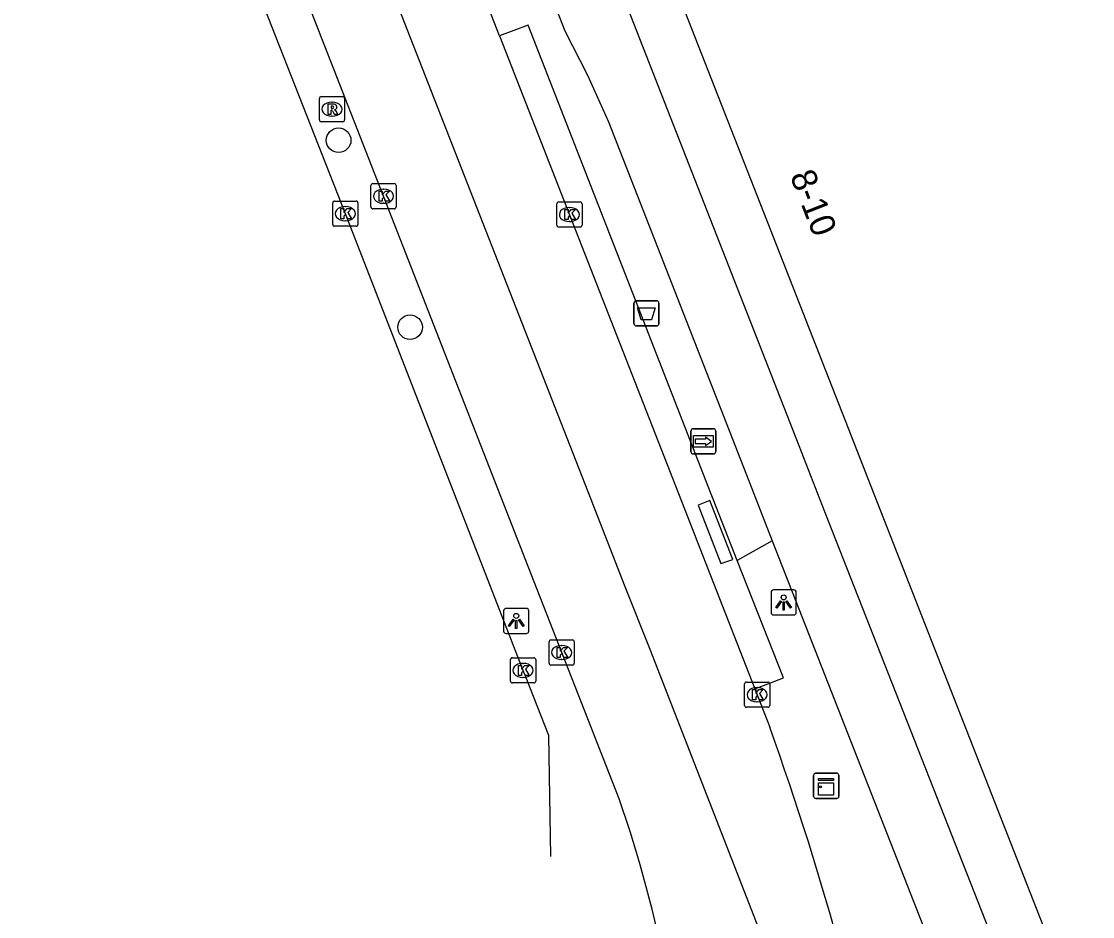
# Model space of a CAD drawing. Extents: x 161087 to 161922, y 382574 to 383873.
# Drawn here: x 161123.81 to 161166.35, y 383608.47 to 383644.01 of the extents above; entities that cross this region are included whole.
import ezdxf

# ---------------------------------------------------------------- set-up
doc = ezdxf.new("R2010")
doc.units = 0
for name, color, linetype in [('IMGEO_Afvalbak', 7, 'Continuous'), ('IMGEO_Berm_open', 7, 'Continuous'), ('IMGEO_Boom', 7, 'Continuous'), ('IMGEO_Fietspad_gesloten', 7, 'Continuous'), ('IMGEO_Kast', 7, 'Continuous'), ('IMGEO_Kolk', 7, 'Continuous'), ('IMGEO_Lichtpunt', 7, 'Continuous'), ('IMGEO_Muur', 7, 'Continuous'), ('IMGEO_OVBaan_gesloten', 7, 'Continuous'), ('IMGEO_Pand', 7, 'Continuous'), ('IMGEO_Pand_nummerreeks', 7, 'Continuous'), ('IMGEO_Rijbaan_lokaal_gesloten', 7, 'Continuous'), ('IMGEO_Rijbaan_lokaal_open', 7, 'Continuous'), ('IMGEO_Rioolput', 7, 'Continuous'), ('IMGEO_Wegwijzer', 7, 'Continuous')]:
    doc.layers.add(name, color=color, linetype=linetype)

msp = doc.modelspace()

# ---------------------------------------------------------------- linework, layer by layer
at = {"layer": 'IMGEO_Afvalbak'}
for p, q in [((161148.136, 383632.026), (161148.136, 383632.826)), ((161148.136, 383632.826), (161148.136, 383632.026)), ((161148.236, 383632.926), (161149.026, 383632.926)), ((161149.026, 383632.926), (161148.236, 383632.926)), ((161149.126, 383632.826), (161149.126, 383632.026)), ((161149.126, 383632.026), (161149.126, 383632.826)), ((161149.026, 383631.926), (161148.236, 383631.926)), ((161148.236, 383631.926), (161149.026, 383631.926))]:
    msp.add_line(p, q, dxfattribs=at)
msp.add_lwpolyline([(161148.279, 383632.64), (161148.983, 383632.64), (161148.834, 383632.17), (161148.428, 383632.17), (161148.279, 383632.64)], dxfattribs=at)
for centre, start, end in [((161148.236, 383632.826), 90, 180), ((161148.236, 383632.826), 90, 180), ((161149.026, 383632.826), 0, 90), ((161149.026, 383632.826), 360, 90), ((161148.236, 383632.026), 180, 270), ((161148.236, 383632.026), 180, 270), ((161149.026, 383632.026), 270, 0), ((161149.026, 383632.026), 270, 0)]:
    msp.add_arc(centre, 0.1, start, end, dxfattribs=at)
at = {"layer": 'IMGEO_Berm_open'}
msp.add_lwpolyline([(161153.629, 383623.385), (161152.241, 383622.614)], dxfattribs=at)
at = {"layer": 'IMGEO_Boom'}
for centre in [(161136.407, 383639.296), (161139.245, 383631.873)]:
    msp.add_circle(centre, 0.489, dxfattribs=at)
at = {"layer": 'IMGEO_Fietspad_gesloten'}
for points in [[(161165.797, 383598.257), (161163.878, 383603.77), (161155.721, 383624.547), (161154.696, 383627.166), (161146.433, 383648.276), (161137.938, 383669.752)], [(161135.557, 383668.766), (161145.392, 383643.643), (161146.297, 383641.877), (161147.13, 383640.032), (161152.601, 383626.016), (161153.629, 383623.385)], [(161153.629, 383623.385), (161161.462, 383603.401), (161163.215, 383598.776), (161163.164, 383592.392)]]:
    msp.add_lwpolyline(points, dxfattribs=at)
at = {"layer": 'IMGEO_Kast'}
for p, q in [((161155.27, 383613.239), (161155.27, 383614.08)), ((161155.27, 383614.08), (161155.27, 383613.239)), ((161155.345, 383614.164), (161156.186, 383614.164)), ((161156.186, 383614.164), (161155.345, 383614.164)), ((161156.27, 383614.089), (161156.27, 383613.248)), ((161156.27, 383613.248), (161156.27, 383614.089)), ((161156.195, 383613.164), (161155.354, 383613.164)), ((161155.354, 383613.164), (161156.195, 383613.164))]:
    msp.add_line(p, q, dxfattribs=at)
for points in [[(161155.465, 383613.954), (161156.065, 383613.954), (161156.065, 383613.869), (161155.465, 383613.869), (161155.465, 383613.954)], [(161155.465, 383613.779), (161156.065, 383613.779), (161156.065, 383613.29), (161155.465, 383613.29), (161155.465, 383613.779)]]:
    msp.add_lwpolyline(points, dxfattribs=at)
msp.add_circle((161155.549, 383613.628), 0.0377, dxfattribs=at)
for centre, start, end in [((161155.348, 383614.086), 92.4484, 184.2845), ((161155.348, 383614.086), 92.4484, 184.2845), ((161156.192, 383614.086), 2.4484, 94.2845), ((161156.192, 383614.086), 2.4484, 94.2845), ((161155.348, 383613.242), 182.4484, 274.2845), ((161155.348, 383613.242), 182.4484, 274.2845), ((161156.192, 383613.242), 272.4484, 4.2845), ((161156.192, 383613.242), 272.4484, 4.2845)]:
    msp.add_arc(centre, 0.0779, start, end, dxfattribs=at)
at = {"layer": 'IMGEO_Kolk'}
for p, q in [((161137.691, 383636.648), (161137.691, 383637.5)), ((161137.766, 383637.574), (161138.618, 383637.574)), ((161138.692, 383637.5), (161138.692, 383636.648)), ((161138.179, 383637.354), (161138.204, 383637.354)), ((161136.175, 383635.956), (161136.175, 383636.808)), ((161136.25, 383636.882), (161137.102, 383636.882)), ((161136.663, 383636.662), (161136.688, 383636.662)), ((161137.176, 383636.808), (161137.176, 383635.956)), ((161138.202, 383636.794), (161138.177, 383636.794)), ((161145.073, 383635.921), (161145.073, 383636.773)), ((161145.148, 383636.847), (161146, 383636.847)), ((161145.561, 383636.627), (161145.586, 383636.627)), ((161146.074, 383636.773), (161146.074, 383635.921)), ((161138.618, 383636.574), (161137.766, 383636.574)), ((161137.102, 383635.882), (161136.25, 383635.882)), ((161136.686, 383636.102), (161136.661, 383636.102)), ((161146, 383635.847), (161145.148, 383635.847)), ((161145.584, 383636.067), (161145.559, 383636.067)), ((161144.764, 383618.531), (161144.764, 383619.383)), ((161144.839, 383619.457), (161145.691, 383619.457)), ((161145.252, 383619.237), (161145.277, 383619.237)), ((161145.765, 383619.383), (161145.765, 383618.531)), ((161143.307, 383618.747), (161144.159, 383618.747)), ((161143.232, 383617.821), (161143.232, 383618.673)), ((161143.72, 383618.527), (161143.745, 383618.527)), ((161144.233, 383618.673), (161144.233, 383617.821)), ((161145.691, 383618.457), (161144.839, 383618.457)), ((161145.275, 383618.677), (161145.25, 383618.677)), ((161143.743, 383617.967), (161143.718, 383617.967)), ((161144.159, 383617.747), (161143.307, 383617.747)), ((161152.526, 383616.858), (161152.526, 383617.71)), ((161152.601, 383617.784), (161153.453, 383617.784)), ((161153.014, 383617.564), (161153.039, 383617.564)), ((161153.527, 383617.71), (161153.527, 383616.858)), ((161153.453, 383616.784), (161152.601, 383616.784)), ((161153.037, 383617.004), (161153.012, 383617.004))]:
    msp.add_line(p, q, dxfattribs=at)
for points in [[(161137.691, 383636.648), (161137.691, 383637.5)], [(161137.766, 383637.574), (161138.618, 383637.574)], [(161138.692, 383637.5), (161138.692, 383636.648)], [(161138.012, 383637.274), (161138.135, 383637.274), (161138.135, 383637.123), (161138.265, 383637.274), (161138.429, 383637.274), (161138.283, 383637.123), (161138.436, 383636.874), (161138.284, 383636.874), (161138.199, 383637.038), (161138.135, 383636.971), (161138.135, 383636.874), (161138.012, 383636.874), (161138.012, 383637.274)], [(161136.175, 383635.956), (161136.175, 383636.808)], [(161136.25, 383636.882), (161137.102, 383636.882)], [(161137.176, 383636.808), (161137.176, 383635.956)], [(161145.073, 383635.921), (161145.073, 383636.773)], [(161145.148, 383636.847), (161146, 383636.847)], [(161146.074, 383636.773), (161146.074, 383635.921)], [(161136.496, 383636.582), (161136.619, 383636.582), (161136.619, 383636.431), (161136.749, 383636.582), (161136.913, 383636.582), (161136.767, 383636.431), (161136.92, 383636.182), (161136.768, 383636.182), (161136.683, 383636.346), (161136.619, 383636.279), (161136.619, 383636.182), (161136.496, 383636.182), (161136.496, 383636.582)], [(161138.618, 383636.574), (161137.766, 383636.574)], [(161145.394, 383636.547), (161145.517, 383636.547), (161145.517, 383636.396), (161145.647, 383636.547), (161145.811, 383636.547), (161145.665, 383636.396), (161145.818, 383636.147), (161145.666, 383636.147), (161145.581, 383636.311), (161145.517, 383636.244), (161145.517, 383636.147), (161145.394, 383636.147), (161145.394, 383636.547)], [(161137.102, 383635.882), (161136.25, 383635.882)], [(161146, 383635.847), (161145.148, 383635.847)], [(161144.764, 383618.531), (161144.764, 383619.383)], [(161144.839, 383619.457), (161145.691, 383619.457)], [(161145.765, 383619.383), (161145.765, 383618.531)], [(161143.307, 383618.747), (161144.159, 383618.747)], [(161145.085, 383619.157), (161145.208, 383619.157), (161145.208, 383619.006), (161145.338, 383619.157), (161145.502, 383619.157), (161145.356, 383619.006), (161145.509, 383618.757), (161145.357, 383618.757), (161145.272, 383618.921), (161145.208, 383618.854), (161145.208, 383618.757), (161145.085, 383618.757), (161145.085, 383619.157)], [(161143.232, 383617.821), (161143.232, 383618.673)], [(161143.553, 383618.447), (161143.676, 383618.447), (161143.676, 383618.296), (161143.806, 383618.447), (161143.97, 383618.447), (161143.824, 383618.296), (161143.977, 383618.047), (161143.825, 383618.047), (161143.74, 383618.211), (161143.676, 383618.144), (161143.676, 383618.047), (161143.553, 383618.047), (161143.553, 383618.447)], [(161144.233, 383618.673), (161144.233, 383617.821)], [(161145.691, 383618.457), (161144.839, 383618.457)], [(161144.159, 383617.747), (161143.307, 383617.747)], [(161152.526, 383616.858), (161152.526, 383617.71)], [(161152.601, 383617.784), (161153.453, 383617.784)], [(161152.847, 383617.484), (161152.97, 383617.484), (161152.97, 383617.333), (161153.1, 383617.484), (161153.264, 383617.484), (161153.118, 383617.333), (161153.271, 383617.084), (161153.119, 383617.084), (161153.034, 383617.248), (161152.97, 383617.181), (161152.97, 383617.084), (161152.847, 383617.084), (161152.847, 383617.484)], [(161153.527, 383617.71), (161153.527, 383616.858)], [(161153.453, 383616.784), (161152.601, 383616.784)]]:
    msp.add_lwpolyline(points, dxfattribs=at)
for centre, start, end in [((161137.768, 383637.498), 91.552, 178.448), ((161137.768, 383637.498), 91.552, 178.448), ((161138.616, 383637.498), 1.552, 88.448), ((161138.616, 383637.498), 1.552, 88.448), ((161136.252, 383636.806), 91.552, 178.448), ((161136.252, 383636.806), 91.552, 178.448), ((161137.1, 383636.806), 1.552, 88.448), ((161137.1, 383636.806), 1.552, 88.448), ((161137.768, 383636.65), 181.552, 268.448), ((161137.768, 383636.65), 181.552, 268.448), ((161138.616, 383636.65), 271.552, 358.448), ((161138.616, 383636.65), 271.552, 358.448), ((161145.15, 383636.771), 91.552, 178.448), ((161145.15, 383636.771), 91.552, 178.448), ((161145.998, 383636.771), 1.552, 88.448), ((161145.998, 383636.771), 1.552, 88.448), ((161136.252, 383635.958), 181.552, 268.448), ((161136.252, 383635.958), 181.552, 268.448), ((161137.1, 383635.958), 271.552, 358.448), ((161137.1, 383635.958), 271.552, 358.448), ((161145.15, 383635.923), 181.552, 268.448), ((161145.15, 383635.923), 181.552, 268.448), ((161145.998, 383635.923), 271.552, 358.448), ((161145.998, 383635.923), 271.552, 358.448), ((161144.841, 383619.381), 91.552, 178.448), ((161144.841, 383619.381), 91.552, 178.448), ((161145.689, 383619.381), 1.552, 88.448), ((161145.689, 383619.381), 1.552, 88.448), ((161143.309, 383618.671), 91.552, 178.448), ((161143.309, 383618.671), 91.552, 178.448), ((161144.157, 383618.671), 1.552, 88.448), ((161144.157, 383618.671), 1.552, 88.448), ((161144.841, 383618.533), 181.552, 268.448), ((161144.841, 383618.533), 181.552, 268.448), ((161145.689, 383618.533), 271.552, 358.448), ((161145.689, 383618.533), 271.552, 358.448), ((161143.309, 383617.823), 181.552, 268.448), ((161143.309, 383617.823), 181.552, 268.448), ((161144.157, 383617.823), 271.552, 358.448), ((161144.157, 383617.823), 271.552, 358.448), ((161152.603, 383617.708), 91.552, 178.448), ((161152.603, 383617.708), 91.552, 178.448), ((161153.451, 383617.708), 1.552, 88.448), ((161153.451, 383617.708), 1.552, 88.448), ((161152.603, 383616.86), 181.552, 268.448), ((161152.603, 383616.86), 181.552, 268.448), ((161153.451, 383616.86), 271.552, 358.448), ((161153.451, 383616.86), 271.552, 358.448)]:
    msp.add_arc(centre, 0.0765, start, end, dxfattribs=at)
for centre, major_axis, ratio, start_param, end_param in [((161138.178, 383637.074), (-0.387, 0.002), 0.722429, 4.712389, 7.853982), ((161138.203, 383637.074), (-0.39, 0.002), 0.717154, 1.570796, 4.712389), ((161136.662, 383636.382), (-0.387, 0.002), 0.722429, 4.712389, 7.853982), ((161136.687, 383636.382), (-0.39, 0.002), 0.717154, 1.570796, 4.712389), ((161145.56, 383636.347), (-0.387, 0.002), 0.722429, 4.712389, 7.853982), ((161145.585, 383636.347), (-0.39, 0.002), 0.717154, 1.570796, 4.712389), ((161145.251, 383618.957), (-0.387, 0.002), 0.722429, 4.712389, 7.853982), ((161145.276, 383618.957), (-0.39, 0.002), 0.717154, 1.570796, 4.712389), ((161143.719, 383618.247), (-0.387, 0.002), 0.722429, 4.712389, 7.853982), ((161143.744, 383618.247), (-0.39, 0.002), 0.717154, 1.570796, 4.712389), ((161153.013, 383617.284), (-0.387, 0.002), 0.722429, 4.712389, 7.853982), ((161153.038, 383617.284), (-0.39, 0.002), 0.717154, 1.570796, 4.712389)]:
    msp.add_ellipse(centre, major_axis=major_axis, ratio=ratio, start_param=start_param, end_param=end_param, dxfattribs=at)
at = {"layer": 'IMGEO_Lichtpunt'}
for p, q in [((161153.583, 383621.348), (161153.583, 383620.541)), ((161153.583, 383621.348), (161153.583, 383620.541)), ((161154.485, 383621.443), (161153.677, 383621.443)), ((161154.485, 383621.443), (161153.677, 383621.443)), ((161154.579, 383620.541), (161154.579, 383621.348)), ((161154.579, 383620.541), (161154.579, 383621.348)), ((161142.962, 383620.613), (161142.962, 383619.806)), ((161142.962, 383620.613), (161142.962, 383619.806)), ((161143.864, 383620.708), (161143.056, 383620.708)), ((161143.864, 383620.708), (161143.056, 383620.708)), ((161143.958, 383619.806), (161143.958, 383620.613)), ((161143.958, 383619.806), (161143.958, 383620.613)), ((161153.677, 383620.447), (161154.485, 383620.447)), ((161153.677, 383620.447), (161154.485, 383620.447)), ((161143.056, 383619.712), (161143.864, 383619.712)), ((161143.056, 383619.712), (161143.864, 383619.712))]:
    msp.add_line(p, q, dxfattribs=at)
for points in [[(161153.957, 383621.012), (161153.996, 383620.984), (161153.808, 383620.722), (161153.77, 383620.749), (161153.957, 383621.012)], [(161154.059, 383620.964), (161154.106, 383620.964), (161154.106, 383620.642), (161154.059, 383620.642), (161154.059, 383620.964)], [(161154.169, 383620.984), (161154.207, 383621.011), (161154.394, 383620.749), (161154.355, 383620.721), (161154.169, 383620.984)], [(161143.336, 383620.277), (161143.375, 383620.249), (161143.187, 383619.987), (161143.149, 383620.014), (161143.336, 383620.277)], [(161143.438, 383620.229), (161143.485, 383620.229), (161143.485, 383619.907), (161143.438, 383619.907), (161143.438, 383620.229)], [(161143.548, 383620.249), (161143.586, 383620.276), (161143.773, 383620.014), (161143.734, 383619.986), (161143.548, 383620.249)]]:
    msp.add_lwpolyline(points, dxfattribs=at)
for centre in [(161154.082, 383621.146), (161143.461, 383620.411)]:
    msp.add_circle(centre, 0.0994, dxfattribs=at)
for centre, start, end in [((161153.677, 383621.348), 90, 180), ((161153.677, 383621.348), 90, 180), ((161154.485, 383621.348), 0, 90), ((161154.485, 383621.348), 0, 90), ((161143.056, 383620.613), 90, 180), ((161143.056, 383620.613), 90, 180), ((161143.864, 383620.613), 0, 90), ((161143.864, 383620.613), 0, 90), ((161153.677, 383620.541), 180, 270), ((161153.677, 383620.541), 180, 270), ((161154.485, 383620.541), 270, 0), ((161154.485, 383620.541), 270, 360), ((161143.056, 383619.806), 180, 270), ((161143.056, 383619.806), 180, 270), ((161143.864, 383619.806), 270, 0), ((161143.864, 383619.806), 270, 360)]:
    msp.add_arc(centre, 0.0946, start, end, dxfattribs=at)
at = {"layer": 'IMGEO_Muur'}
msp.add_lwpolyline([(161151.148, 383624.99), (161150.688, 383624.81), (161151.588, 383622.491), (161152.06, 383622.654), (161151.148, 383624.99)], dxfattribs=at)
at = {"layer": 'IMGEO_OVBaan_gesloten'}
for points in [[(161157.27, 383594.101), (161155.823, 383600.576), (161154.709, 383603.85), (161153.004, 383608.243), (161148.785, 383619.078), (161147.793, 383621.568), (161146.315, 383625.331), (161137.718, 383647.33), (161123.811, 383682.988)], [(161147.55, 383613.15), (161144.291, 383621.456), (161138.194, 383637.074), (161131.11, 383655.191), (161125.828, 383668.648), (161125.75, 383668.862)], [(161142.801, 383643.444), (161141.618, 383646.467), (161141.194, 383647.561), (161137.023, 383658.236), (161133.248, 383667.94)], [(161142.801, 383643.444), (161150.138, 383624.665), (161151.172, 383622.02), (161152.933, 383617.512)], [(161152.933, 383617.512), (161153.527, 383615.99)]]:
    msp.add_lwpolyline(points, dxfattribs=at)
for centre, radius, start, end in [((161043.875, 383576.449), 116.564, 10.45853, 19.82952), ((161098.451, 383596.178), 51.95, 10.995, 19.0686)]:
    msp.add_arc(centre, radius, start, end, dxfattribs=at)
at = {"layer": 'IMGEO_Pand'}
msp.add_lwpolyline([(161139.92, 383670.519), (161156.518, 383628.165), (161157.539, 383625.558), (161172.827, 383586.546)], dxfattribs=at)
at = {"layer": 'IMGEO_Rijbaan_lokaal_gesloten'}
msp.add_lwpolyline([(161144.838, 383610.851), (161144.75, 383615.661), (161143.849, 383617.95), (161143.732, 383618.247), (161136.675, 383636.381), (161124.256, 383667.991), (161124.175, 383668.186)], dxfattribs=at)
at = {"layer": 'IMGEO_Rijbaan_lokaal_open'}
for points in [[(161152.241, 383622.614), (161151.285, 383625.042), (161151.204, 383625.249), (161148.316, 383632.643), (161145.682, 383639.388), (161143.931, 383643.872), (161142.801, 383643.444)], [(161152.933, 383617.512), (161154.074, 383617.956), (161152.241, 383622.614)]]:
    msp.add_lwpolyline(points, dxfattribs=at)
at = {"layer": 'IMGEO_Rioolput'}
for p, q in [((161135.645, 383640.105), (161135.645, 383640.957)), ((161135.72, 383641.031), (161136.572, 383641.031)), ((161136.646, 383640.957), (161136.646, 383640.105)), ((161136.133, 383640.811), (161136.158, 383640.811)), ((161136.572, 383640.031), (161135.72, 383640.031)), ((161136.156, 383640.251), (161136.131, 383640.251))]:
    msp.add_line(p, q, dxfattribs=at)
for points in [[(161135.645, 383640.105), (161135.645, 383640.957)], [(161135.72, 383641.031), (161136.572, 383641.031)], [(161136.646, 383640.957), (161136.646, 383640.105)], [(161136.234, 383640.729), (161135.982, 383640.731), (161135.982, 383640.331)], [(161135.982, 383640.331), (161136.106, 383640.331), (161136.106, 383640.493), (161136.117, 383640.493)], [(161136.16, 383640.65), (161136.106, 383640.65), (161136.106, 383640.569)], [(161136.106, 383640.569), (161136.158, 383640.569)], [(161136.164, 383640.464), (161136.235, 383640.331), (161136.375, 383640.331), (161136.31, 383640.457)], [(161136.572, 383640.031), (161135.72, 383640.031)]]:
    msp.add_lwpolyline(points, dxfattribs=at)
for centre, radius, start, end in [((161135.722, 383640.955), 0.0765, 91.552, 178.448), ((161135.722, 383640.955), 0.0765, 91.552, 178.448), ((161136.57, 383640.955), 0.0765, 1.552, 88.448), ((161136.57, 383640.955), 0.0765, 1.552, 88.448), ((161136.116, 383640.44), 0.0533, 26.0293, 88.6989), ((161136.142, 383640.758), 0.19, 274.7715, 282.9687), ((161136.166, 383640.554), 0.0964, 77.0061, 93.1865), ((161136.18, 383640.611), 0.0378, 276.6634, 79.6772), ((161136.233, 383640.619), 0.109, 350.3612, 89.416), ((161136.231, 383640.619), 0.112, 277.5842, 350.9817), ((161136.215, 383640.404), 0.108, 29.5134, 73.7905), ((161135.722, 383640.107), 0.0765, 181.552, 268.448), ((161135.722, 383640.107), 0.0765, 181.552, 268.448), ((161136.57, 383640.107), 0.0765, 271.552, 358.448), ((161136.57, 383640.107), 0.0765, 271.552, 358.448)]:
    msp.add_arc(centre, radius, start, end, dxfattribs=at)
for centre, major_axis, ratio, start_param, end_param in [((161136.132, 383640.531), (-0.387, 0.002), 0.722429, 4.712389, 7.853982), ((161136.157, 383640.531), (-0.39, 0.002), 0.717154, 1.570796, 4.712389)]:
    msp.add_ellipse(centre, major_axis=major_axis, ratio=ratio, start_param=start_param, end_param=end_param, dxfattribs=at)
at = {"layer": 'IMGEO_Wegwijzer'}
for p, q in [((161150.396, 383626.94), (161150.396, 383627.74)), ((161150.396, 383627.74), (161150.396, 383626.94)), ((161150.496, 383627.84), (161151.286, 383627.84)), ((161151.286, 383627.84), (161150.496, 383627.84)), ((161151.386, 383627.74), (161151.386, 383626.94)), ((161151.386, 383626.94), (161151.386, 383627.74)), ((161151.286, 383626.84), (161150.496, 383626.84)), ((161150.496, 383626.84), (161151.286, 383626.84))]:
    msp.add_line(p, q, dxfattribs=at)
for points in [[(161150.497, 383627.572), (161151.285, 383627.572), (161151.285, 383627.108), (161150.497, 383627.108), (161150.497, 383627.572)], [(161150.562, 383627.424), (161150.562, 383627.34), (161150.562, 383627.256), (161150.973, 383627.256), (161150.973, 383627.173), (161151.22, 383627.34), (161150.973, 383627.507), (161150.973, 383627.424), (161150.562, 383627.424)]]:
    msp.add_lwpolyline(points, dxfattribs=at)
for centre, start, end in [((161150.496, 383627.74), 90, 180), ((161150.496, 383627.74), 90, 180), ((161151.286, 383627.74), 0, 90), ((161151.286, 383627.74), 360, 90), ((161150.496, 383626.94), 180, 270), ((161150.496, 383626.94), 180, 270), ((161151.286, 383626.94), 270, 0), ((161151.286, 383626.94), 270, 0)]:
    msp.add_arc(centre, 0.1, start, end, dxfattribs=at)

# ---------------------------------------------------------------- texts
at = {"layer": 'IMGEO_Pand_nummerreeks'}
msp.add_text('8-10', height=1, rotation=291.3998, dxfattribs=at).set_placement((161154.319, 383637.887))

doc.saveas('drawing.dxf')
